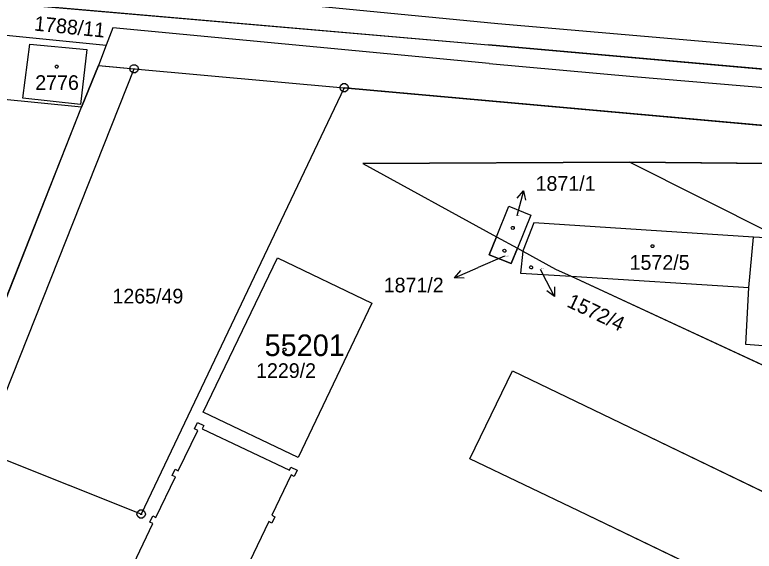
# Model space of a CAD drawing. Extents: x -779618 to -776429, y -1144546 to -1143350.
# Drawn here: x -777222.5 to -777136.8, y -1143917.5 to -1143855.3 of the extents above; entities that cross this region are included whole.
import ezdxf

# ---------------------------------------------------------------- set-up
doc = ezdxf.new("R2010")
doc.units = 0
for name, color, linetype in [('1', 7, 'Continuous'), ('11', 7, 'Continuous'), ('12', 7, 'Continuous'), ('2', 7, 'Continuous'), ('4', 7, 'Continuous'), ('5', 7, 'Continuous'), ('7', 7, 'Continuous'), ('8', 7, 'Continuous')]:
    doc.layers.add(name, color=color, linetype=linetype)

msp = doc.modelspace()

# ---------------------------------------------------------------- linework, layer by layer
at = {"layer": '1'}
for p, q in [((-777281.88, -1143848.9), (-777167.58, -1143858.82)), ((-777211.13, -1143856.84), (-777211.92, -1143858.84)), ((-777167.5, -1143860.96), (-777211.13, -1143856.84)), ((-777224.33, -1143857.6), (-777211.92, -1143858.84)), ((-777211.92, -1143858.84), (-777212.82, -1143861.22)), ((-777035.36, -1143870.54), (-777167.58, -1143858.82)), ((-777226.25, -1143905.92), (-777208.67, -1143861.6)), ((-777212.82, -1143861.22), (-777214.78, -1143866.06)), ((-777212.82, -1143861.22), (-777210.66, -1143861.42)), ((-777210.66, -1143861.42), (-777208.67, -1143861.6)), ((-777208.67, -1143861.6), (-777184.32, -1143863.79)), ((-777167.5, -1143860.96), (-777150.77, -1143862.48)), ((-777150.77, -1143862.48), (-777035.76, -1143872.38)), ((-777184.32, -1143863.79), (-777207.85, -1143913.23)), ((-777125.43, -1143869.09), (-777184.32, -1143863.79)), ((-777214.78, -1143866.06), (-777225.23, -1143865.01)), ((-777226.49, -1143895.64), (-777214.78, -1143866.06)), ((-777182.17, -1143872.56), (-777151.21, -1143872.43)), ((-777182.17, -1143872.56), (-777166.67, -1143881.06)), ((-777151.21, -1143872.43), (-777133.48, -1143881.32)), ((-777151.21, -1143872.43), (-777126.28, -1143872.66)), ((-777166.67, -1143881.06), (-777165.23, -1143877.53)), ((-777165.23, -1143877.53), (-777162.69, -1143878.57)), ((-777162.69, -1143878.57), (-777164.25, -1143882.39)), ((-777162.34, -1143879.46), (-777163.59, -1143882.64)), ((-777136.87, -1143881.1), (-777162.34, -1143879.46)), ((-777167.52, -1143883.15), (-777166.67, -1143881.06)), ((-777166.67, -1143881.06), (-777164.25, -1143882.39)), ((-777137.41, -1143886.96), (-777136.87, -1143881.1)), ((-777164.98, -1143884.18), (-777167.52, -1143883.15)), ((-777164.25, -1143882.39), (-777164.98, -1143884.18)), ((-777164.25, -1143882.39), (-777163.6, -1143882.75)), ((-777163.6, -1143882.75), (-777163.88, -1143885.28)), ((-777163.59, -1143882.64), (-777163.6, -1143882.75)), ((-777163.6, -1143882.75), (-777159.84, -1143884.81)), ((-777200.68, -1143901.4), (-777192.05, -1143883.51)), ((-777192.05, -1143883.51), (-777181.11, -1143888.77)), ((-777159.84, -1143884.81), (-777158.02, -1143885.65)), ((-777163.88, -1143885.28), (-777158.02, -1143885.65)), ((-777158.02, -1143885.65), (-777108.64, -1143908.55)), ((-777158.02, -1143885.65), (-777137.41, -1143886.96)), ((-777181.11, -1143888.77), (-777189.65, -1143906.65)), ((-777169.76, -1143906.8), (-777164.83, -1143896.6)), ((-777164.83, -1143896.6), (-777152.28, -1143902.66)), ((-777189.65, -1143906.65), (-777200.68, -1143901.4)), ((-777201.66, -1143903.34), (-777201.32, -1143902.62)), ((-777201.32, -1143902.62), (-777200.6, -1143902.97)), ((-777152.28, -1143902.66), (-777127.18, -1143914.79)), ((-777203.55, -1143908.2), (-777201.3, -1143903.52)), ((-777201.3, -1143903.52), (-777201.66, -1143903.34)), ((-777200.6, -1143902.97), (-777200.77, -1143903.33)), ((-777200.77, -1143903.33), (-777190.66, -1143908.15)), ((-777207.85, -1143913.23), (-777226.25, -1143905.92)), ((-777157.17, -1143912.85), (-777169.76, -1143906.8)), ((-777204.25, -1143908.75), (-777203.91, -1143908.03)), ((-777203.91, -1143908.03), (-777203.55, -1143908.2)), ((-777190.66, -1143908.15), (-777190.49, -1143907.79)), ((-777190.49, -1143907.79), (-777189.76, -1143908.14)), ((-777203.89, -1143908.92), (-777204.25, -1143908.75)), ((-777190.47, -1143908.68), (-777192.72, -1143913.37)), ((-777190.11, -1143908.86), (-777190.47, -1143908.68)), ((-777189.76, -1143908.14), (-777190.11, -1143908.86)), ((-777206.14, -1143913.61), (-777203.89, -1143908.92)), ((-777133.63, -1143924.16), (-777157.17, -1143912.85)), ((-777206.85, -1143914.16), (-777206.5, -1143913.44)), ((-777206.5, -1143913.44), (-777206.14, -1143913.61)), ((-777192.72, -1143913.37), (-777192.36, -1143913.55)), ((-777192.36, -1143913.55), (-777192.7, -1143914.27)), ((-777208.73, -1143919.02), (-777206.49, -1143914.33)), ((-777206.49, -1143914.33), (-777206.85, -1143914.16)), ((-777193.07, -1143914.09), (-777195.31, -1143918.78)), ((-777192.7, -1143914.27), (-777193.07, -1143914.09))]:
    msp.add_line(p, q, dxfattribs=at)
at = {"layer": '11'}
for points in [[(-777521.49, -1143753.86), (-777515.73, -1143755.37), (-777494.83, -1143763.84), (-777474.95, -1143771.88), (-777437.2, -1143787.51), (-777405.54, -1143800.83), (-777387.68, -1143807.89), (-777356.13, -1143823.03), (-777352.24, -1143824.36), (-777344.73, -1143827.04), (-777336.84, -1143829.8), (-777324.83, -1143836.1), (-777303.85, -1143844.86), (-777292.27, -1143847.75), (-777289.53, -1143848.43), (-777281.88, -1143848.9), (-777167.58, -1143858.82), (-777035.36, -1143870.54), (-777014.02, -1143874.66), (-776998.39, -1143882.22), (-776992.99, -1143881.07), (-776972.79, -1143876.78), (-776970.83, -1143876.37), (-776959.34, -1143880.62)], [(-777227.36, -1143897.85), (-777214.78, -1143866.06), (-777212.82, -1143861.22), (-777208.67, -1143861.6), (-777184.32, -1143863.79), (-777124.98, -1143869.13), (-777082.45, -1143872.54)], [(-777041.02, -1143907.6), (-777100.29, -1143878.41), (-777110.44, -1143872.81), (-777126.28, -1143872.66), (-777151.21, -1143872.43), (-777182.17, -1143872.56), (-777166.67, -1143881.06), (-777167.52, -1143883.15), (-777164.98, -1143884.18), (-777164.25, -1143882.39), (-777163.6, -1143882.75), (-777163.88, -1143885.28), (-777158.02, -1143885.65), (-777108.64, -1143908.55), (-777064.63, -1143929.09)], [(-777144.07, -1143945.8), (-777140.15, -1143937.67), (-777133.63, -1143924.16), (-777157.17, -1143912.85), (-777169.76, -1143906.8), (-777164.83, -1143896.6), (-777152.28, -1143902.66), (-777127.18, -1143914.79), (-777125.66, -1143911.89), (-777123.69, -1143912.92), (-777122.34, -1143910.06), (-777116.5, -1143912.8), (-777119.25, -1143918.66), (-777099.16, -1143928.16), (-777100.35, -1143930.67), (-777097.85, -1143931.84), (-777100.33, -1143937.03), (-777102.79, -1143935.87), (-777103.98, -1143938.41), (-777126.31, -1143927.68), (-777132.6, -1143940.84), (-777137.35, -1143950.8)]]:
    msp.add_lwpolyline(points, dxfattribs=at)
msp.add_lwpolyline([(-777192.05, -1143883.51), (-777181.11, -1143888.77), (-777189.65, -1143906.65), (-777200.68, -1143901.4)], close=True, dxfattribs=at)
at = {"layer": '12'}
for p, q in [((-777221.57, -1143864.99), (-777220.76, -1143858.72)), ((-777220.76, -1143858.72), (-777214.17, -1143859.35)), ((-777214.17, -1143859.35), (-777214.9, -1143865.74)), ((-777214.9, -1143865.74), (-777221.57, -1143864.99)), ((-777166.67, -1143881.06), (-777165.23, -1143877.53)), ((-777165.23, -1143877.53), (-777162.69, -1143878.57)), ((-777162.69, -1143878.57), (-777164.25, -1143882.39)), ((-777162.34, -1143879.46), (-777163.59, -1143882.64)), ((-777136.87, -1143881.1), (-777162.34, -1143879.46)), ((-777167.52, -1143883.15), (-777166.67, -1143881.06)), ((-777137.41, -1143886.96), (-777136.87, -1143881.1)), ((-777164.98, -1143884.18), (-777167.52, -1143883.15)), ((-777164.25, -1143882.39), (-777164.98, -1143884.18)), ((-777163.6, -1143882.75), (-777163.88, -1143885.28)), ((-777163.59, -1143882.64), (-777163.6, -1143882.75)), ((-777200.68, -1143901.4), (-777192.05, -1143883.51)), ((-777192.05, -1143883.51), (-777181.11, -1143888.77)), ((-777163.88, -1143885.28), (-777158.02, -1143885.65)), ((-777158.02, -1143885.65), (-777137.41, -1143886.96)), ((-777181.11, -1143888.77), (-777189.65, -1143906.65)), ((-777169.76, -1143906.8), (-777164.83, -1143896.6)), ((-777164.83, -1143896.6), (-777152.28, -1143902.66)), ((-777189.65, -1143906.65), (-777200.68, -1143901.4)), ((-777201.66, -1143903.34), (-777201.32, -1143902.62)), ((-777201.32, -1143902.62), (-777200.6, -1143902.97)), ((-777152.28, -1143902.66), (-777127.18, -1143914.79)), ((-777203.55, -1143908.2), (-777201.3, -1143903.52)), ((-777201.3, -1143903.52), (-777201.66, -1143903.34)), ((-777200.6, -1143902.97), (-777200.77, -1143903.33)), ((-777200.77, -1143903.33), (-777190.66, -1143908.15)), ((-777157.17, -1143912.85), (-777169.76, -1143906.8)), ((-777204.25, -1143908.75), (-777203.91, -1143908.03)), ((-777203.91, -1143908.03), (-777203.55, -1143908.2)), ((-777190.66, -1143908.15), (-777190.49, -1143907.79)), ((-777190.49, -1143907.79), (-777189.76, -1143908.14)), ((-777203.89, -1143908.92), (-777204.25, -1143908.75)), ((-777190.47, -1143908.68), (-777192.72, -1143913.37)), ((-777190.11, -1143908.86), (-777190.47, -1143908.68)), ((-777189.76, -1143908.14), (-777190.11, -1143908.86)), ((-777206.14, -1143913.61), (-777203.89, -1143908.92)), ((-777133.63, -1143924.16), (-777157.17, -1143912.85)), ((-777206.85, -1143914.16), (-777206.5, -1143913.44)), ((-777206.5, -1143913.44), (-777206.14, -1143913.61)), ((-777192.72, -1143913.37), (-777192.36, -1143913.55)), ((-777192.36, -1143913.55), (-777192.7, -1143914.27)), ((-777208.73, -1143919.02), (-777206.49, -1143914.33)), ((-777206.49, -1143914.33), (-777206.85, -1143914.16)), ((-777193.07, -1143914.09), (-777195.31, -1143918.78)), ((-777192.7, -1143914.27), (-777193.07, -1143914.09))]:
    msp.add_line(p, q, dxfattribs=at)
at = {"layer": '4'}
for p, q in [((-777166.52, -1143856.36), (-777216.02, -1143851.57)), ((-777051.48, -1143866.41), (-777166.52, -1143856.36)), ((-777221.57, -1143864.99), (-777220.76, -1143858.72)), ((-777220.76, -1143858.72), (-777214.17, -1143859.35)), ((-777214.17, -1143859.35), (-777214.9, -1143865.74)), ((-777214.9, -1143865.74), (-777221.57, -1143864.99)), ((-777133.48, -1143881.32), (-777136.87, -1143881.1)), ((-777137.77, -1143893.58), (-777137.41, -1143886.96)), ((-777127.2, -1143894.33), (-777137.77, -1143893.58))]:
    msp.add_line(p, q, dxfattribs=at)
at = {"layer": '5'}
for points in [[(-777217.65, -1143861.17), (-777217.55, -1143861.19), (-777217.5, -1143861.28), (-777217.48, -1143861.34), (-777217.5, -1143861.43), (-777217.58, -1143861.5), (-777217.65, -1143861.51), (-777217.74, -1143861.48), (-777217.8, -1143861.42), (-777217.82, -1143861.34), (-777217.8, -1143861.25), (-777217.72, -1143861.18)], [(-777164.78, -1143879.87), (-777164.68, -1143879.89), (-777164.63, -1143879.98), (-777164.61, -1143880.04), (-777164.63, -1143880.13), (-777164.71, -1143880.2), (-777164.78, -1143880.21), (-777164.87, -1143880.18), (-777164.93, -1143880.12), (-777164.95, -1143880.04), (-777164.93, -1143879.95), (-777164.85, -1143879.88)], [(-777148.58, -1143881.99), (-777148.48, -1143882.01), (-777148.43, -1143882.1), (-777148.41, -1143882.16), (-777148.43, -1143882.25), (-777148.51, -1143882.32), (-777148.58, -1143882.33), (-777148.67, -1143882.3), (-777148.73, -1143882.24), (-777148.75, -1143882.16), (-777148.73, -1143882.07), (-777148.65, -1143882)], [(-777165.75, -1143882.52), (-777165.65, -1143882.54), (-777165.6, -1143882.63), (-777165.58, -1143882.69), (-777165.6, -1143882.78), (-777165.68, -1143882.85), (-777165.75, -1143882.86), (-777165.84, -1143882.83), (-777165.9, -1143882.77), (-777165.92, -1143882.69), (-777165.9, -1143882.6), (-777165.82, -1143882.53)], [(-777162.66, -1143884.44), (-777162.56, -1143884.46), (-777162.51, -1143884.55), (-777162.49, -1143884.61), (-777162.51, -1143884.7), (-777162.59, -1143884.77), (-777162.66, -1143884.78), (-777162.75, -1143884.75), (-777162.81, -1143884.69), (-777162.83, -1143884.61), (-777162.81, -1143884.52), (-777162.73, -1143884.45)], [(-777191.23, -1143893.98), (-777191.13, -1143894), (-777191.08, -1143894.09), (-777191.06, -1143894.15), (-777191.08, -1143894.24), (-777191.16, -1143894.31), (-777191.23, -1143894.32), (-777191.32, -1143894.29), (-777191.38, -1143894.23), (-777191.4, -1143894.15), (-777191.38, -1143894.06), (-777191.3, -1143893.99)]]:
    msp.add_lwpolyline(points, close=True, dxfattribs=at)
at = {"layer": '7'}
for p, q in [((-777163.527, -1143875.744), (-777164.31, -1143878.64)), ((-777164.32, -1143878.66), (-777164.31, -1143878.64)), ((-777165.75, -1143883.32), (-777168.78, -1143884.63)), ((-777171.534, -1143885.821), (-777168.78, -1143884.63)), ((-777161.62, -1143884.81), (-777161.34, -1143885.33)), ((-777159.935, -1143887.981), (-777161.34, -1143885.33))]:
    msp.add_line(p, q, dxfattribs=at)
for points in [[(-777164.27, -1143876.579), (-777163.527, -1143875.744), (-777163.305, -1143876.84)], [(-777170.417, -1143885.883), (-777171.534, -1143885.821), (-777170.814, -1143884.965)], [(-777159.962, -1143886.863), (-777159.935, -1143887.981), (-777160.845, -1143887.331)]]:
    msp.add_lwpolyline(points, dxfattribs=at)
at = {"layer": '8'}
for p, q in [((-777208.79, -1143861.6), (-777208.55, -1143861.6)), ((-777184.44, -1143863.79), (-777184.2, -1143863.79)), ((-777207.97, -1143913.23), (-777207.73, -1143913.23))]:
    msp.add_line(p, q, dxfattribs=at)
for points in [[(-777208.52, -1143861.12), (-777208.27, -1143861.3), (-777208.17, -1143861.59), (-777208.27, -1143861.88), (-777208.52, -1143862.06), (-777208.83, -1143862.06), (-777209.08, -1143861.88), (-777209.18, -1143861.59), (-777209.08, -1143861.3), (-777208.83, -1143861.12)], [(-777184.17, -1143863.31), (-777183.92, -1143863.49), (-777183.82, -1143863.78), (-777183.92, -1143864.07), (-777184.17, -1143864.25), (-777184.48, -1143864.25), (-777184.73, -1143864.07), (-777184.83, -1143863.78), (-777184.73, -1143863.49), (-777184.48, -1143863.31)], [(-777207.7, -1143912.75), (-777207.45, -1143912.93), (-777207.35, -1143913.22), (-777207.45, -1143913.51), (-777207.7, -1143913.69), (-777208.01, -1143913.69), (-777208.26, -1143913.51), (-777208.36, -1143913.22), (-777208.26, -1143912.93), (-777208.01, -1143912.75)]]:
    msp.add_lwpolyline(points, close=True, dxfattribs=at)

# ---------------------------------------------------------------- texts
at = {"layer": '11'}
msp.add_text('55201', height=2.5, dxfattribs=at).set_placement((-777193.545, -1143894.9))
at = {"layer": '2'}
msp.add_text('1788/11', height=1.7, rotation=354.20251, dxfattribs=at).set_placement((-777220.309, -1143857.15))
for s, height, p in [('2776', 1.7, (-777220.133, -1143864.04)), ('1871/1', 0.1, (-777164.297, -1143878.66)), ('1572/5', 1.7, (-777151.237, -1143884.9)), ('1871/2', 0.1, (-777165.727, -1143883.32)), ('1572/4', 0.1, (-777161.597, -1143884.81)), ('1265/49', 1.7, (-777211.187, -1143888.8)), ('1229/2', 1.7, (-777194.537, -1143897.44))]:
    msp.add_text(s, height=height, dxfattribs=at).set_placement(p)
at = {"layer": '7'}
for s, p in [('1871/1', (-777162.137, -1143875.74)), ('1871/2', (-777179.741, -1143887.52))]:
    msp.add_text(s, height=1.7, dxfattribs=at).set_placement(p)
msp.add_text('1572/4', height=1.7, rotation=334.83654, dxfattribs=at).set_placement((-777158.627, -1143889.126))

doc.saveas('drawing.dxf')
